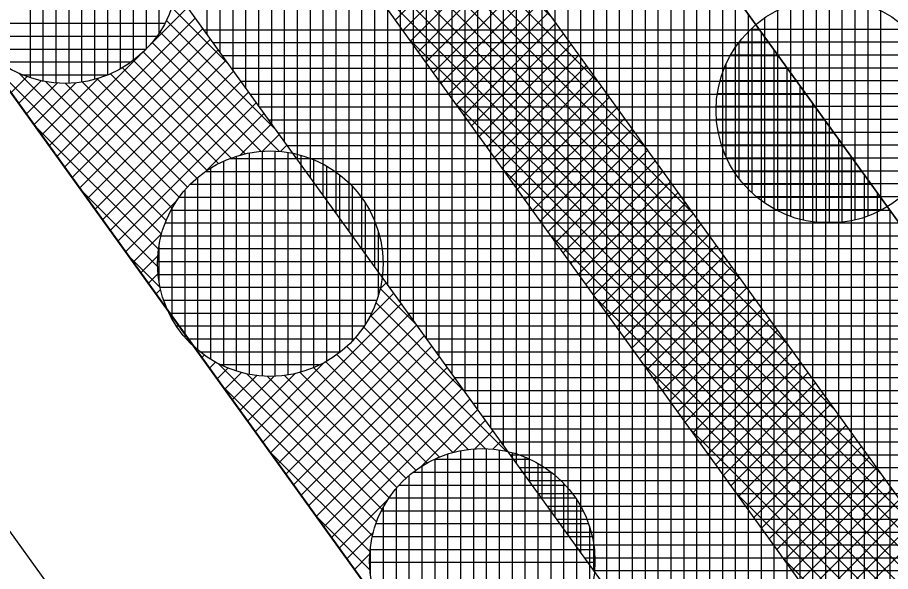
# Model space of a CAD drawing. Extents: x -565346 to -564154, y -1097386 to -1095620.
# Drawn here: x -564285.88 to -564272.33, y -1096126.92 to -1096118.32 of the extents above; entities that cross this region are included whole.
import ezdxf

# ---------------------------------------------------------------- set-up
doc = ezdxf.new("R2010")
doc.units = 0
for name, color, linetype in [('Vrstva 1', 7, 'Continuous'), ('Vrstva 41', 7, 'Continuous'), ('Vrstva 42', 7, 'Continuous'), ('Vrstva 43', 7, 'Continuous'), ('Vrstva 44', 7, 'Continuous')]:
    doc.layers.add(name, color=color, linetype=linetype)

msp = doc.modelspace()

# ---------------------------------------------------------------- linework, layer by layer
at = {"layer": 'Vrstva 1'}
for p, q in [((-564286.49, -1096118.78), (-564248.76, -1096171.14)), ((-564289.91, -1096120.87), (-564256.95, -1096166.62))]:
    msp.add_line(p, q, dxfattribs=at)
at = {"layer": 'Vrstva 41'}
for points in [[(-564213.14, -1096212.119), (-564215.677, -1096213.942), (-564248.76, -1096171.14), (-564286.49, -1096118.78), (-564303.06, -1096086.2), (-564321.97, -1096050.57), (-564327.79, -1096006.41), (-564332.63, -1095955.35), (-564334.17, -1095918.36), (-564331.082, -1095918.814), (-564329.607, -1095955.228), (-564324.705, -1096006.855), (-564319.072, -1096049.639), (-564283.916, -1096117.222), (-564246.344, -1096169.361)], [(-564317.9, -1095918.68), (-564319.837, -1095918.359), (-564322.792, -1095953.471), (-564316.779, -1095990.732), (-564317.708, -1096006.365), (-564312.296, -1096047.478), (-564277.924, -1096113.563), (-564240.773, -1096165.119), (-564207.452, -1096208.029), (-564205.9, -1096206.84), (-564239.15, -1096163.95), (-564276.21, -1096112.52), (-564310.36, -1096046.86), (-564315.7, -1096006.29), (-564314.77, -1095990.63), (-564320.6, -1095954.5), (-564320.51, -1095950.21)]]:
    msp.add_lwpolyline(points, close=True, dxfattribs=at)
at = {"layer": 'Vrstva 42'}
for p, q in [((-564283.625, -1096112.28), (-564277.558, -1096118.348)), ((-564283.332, -1096112.856), (-564276.828, -1096119.36)), ((-564283.04, -1096113.431), (-564276.099, -1096120.373)), ((-564282.747, -1096114.007), (-564275.369, -1096121.385)), ((-564282.454, -1096114.583), (-564274.64, -1096122.397)), ((-564282.161, -1096115.158), (-564273.91, -1096123.409)), ((-564281.869, -1096115.734), (-564273.181, -1096124.422)), ((-564281.276, -1096116.61), (-564272.451, -1096125.434)), ((-564278.582, -1096116.927), (-564280.014, -1096118.36)), ((-564278.463, -1096117.091), (-564279.896, -1096118.524)), ((-564278.345, -1096117.256), (-564279.777, -1096118.689)), ((-564278.226, -1096117.42), (-564279.659, -1096118.853)), ((-564280.546, -1096117.622), (-564271.722, -1096126.446)), ((-564278.108, -1096117.584), (-564279.541, -1096119.017)), ((-564277.989, -1096117.749), (-564279.422, -1096119.182)), ((-564277.871, -1096117.913), (-564279.304, -1096119.346)), ((-564283.236, -1096118.166), (-564283.828, -1096118.758)), ((-564283.482, -1096118.165), (-564282.603, -1096119.044)), ((-564277.752, -1096118.078), (-564279.185, -1096119.51)), ((-564283.118, -1096118.33), (-564285.266, -1096120.479)), ((-564277.634, -1096118.242), (-564279.067, -1096119.675)), ((-564283.565, -1096118.365), (-564281.874, -1096120.056)), ((-564277.515, -1096118.406), (-564278.948, -1096119.839)), ((-564282.999, -1096118.494), (-564285.148, -1096120.643)), ((-564283.667, -1096118.545), (-564281.811, -1096120.402)), ((-564277.397, -1096118.571), (-564278.83, -1096120.004)), ((-564282.881, -1096118.659), (-564285.029, -1096120.807)), ((-564283.787, -1096118.708), (-564282.094, -1096120.402)), ((-564279.816, -1096118.635), (-564270.992, -1096127.459)), ((-564277.279, -1096118.735), (-564278.711, -1096120.168)), ((-564282.762, -1096118.823), (-564284.911, -1096120.972)), ((-564283.924, -1096118.855), (-564282.34, -1096120.438)), ((-564286.351, -1096118.973), (-564283.64, -1096121.684)), ((-564283.97, -1096118.9), (-564285.385, -1096120.314)), ((-564282.644, -1096118.988), (-564284.792, -1096121.136)), ((-564284.075, -1096118.986), (-564282.557, -1096120.504)), ((-564277.16, -1096118.9), (-564278.593, -1096120.332)), ((-564282.525, -1096119.152), (-564284.674, -1096121.3)), ((-564284.244, -1096119.1), (-564282.754, -1096120.59)), ((-564277.042, -1096119.064), (-564278.474, -1096120.497)), ((-564285.724, -1096119.239), (-564285.977, -1096119.492)), ((-564285.85, -1096119.191), (-564283.568, -1096121.473)), ((-564284.618, -1096119.265), (-564285.503, -1096120.15)), ((-564284.639, -1096119.271), (-564283.092, -1096120.817)), ((-564284.431, -1096119.196), (-564282.932, -1096120.695)), ((-564276.923, -1096119.228), (-564278.356, -1096120.661)), ((-564285.506, -1096119.304), (-564285.858, -1096119.657)), ((-564285.251, -1096119.332), (-564285.74, -1096119.821)), ((-564284.971, -1096119.335), (-564285.621, -1096119.985)), ((-564285.447, -1096119.311), (-564283.476, -1096121.282)), ((-564285.132, -1096119.344), (-564283.366, -1096121.11)), ((-564284.871, -1096119.322), (-564283.237, -1096120.956)), ((-564282.407, -1096119.316), (-564284.555, -1096121.465)), ((-564276.805, -1096119.393), (-564278.237, -1096120.825)), ((-564282.288, -1096119.481), (-564284.437, -1096121.629)), ((-564276.686, -1096119.557), (-564278.119, -1096120.99)), ((-564282.17, -1096119.645), (-564284.318, -1096121.794)), ((-564279.086, -1096119.648), (-564270.263, -1096128.471)), ((-564282.051, -1096119.809), (-564282.946, -1096120.704)), ((-564276.568, -1096119.721), (-564278, -1096121.154)), ((-564276.449, -1096119.886), (-564277.882, -1096121.319)), ((-564285.622, -1096119.985), (-564283.688, -1096121.919)), ((-564281.933, -1096119.974), (-564282.418, -1096120.459)), ((-564276.331, -1096120.05), (-564277.764, -1096121.483)), ((-564281.815, -1096120.138), (-564282.077, -1096120.401)), ((-564276.212, -1096120.215), (-564277.645, -1096121.647)), ((-564281.696, -1096120.303), (-564281.796, -1096120.403)), ((-564276.094, -1096120.379), (-564277.527, -1096121.812)), ((-564275.975, -1096120.543), (-564277.408, -1096121.976)), ((-564278.356, -1096120.66), (-564269.533, -1096129.483)), ((-564275.857, -1096120.708), (-564277.29, -1096122.14)), ((-564275.739, -1096120.872), (-564277.171, -1096122.305)), ((-564284.892, -1096120.997), (-564283.702, -1096122.188)), ((-564275.62, -1096121.037), (-564277.053, -1096122.469)), ((-564283.394, -1096121.152), (-564284.2, -1096121.958)), ((-564275.502, -1096121.201), (-564276.934, -1096122.634)), ((-564275.383, -1096121.365), (-564276.816, -1096122.798)), ((-564275.265, -1096121.53), (-564276.697, -1096122.962)), ((-564283.639, -1096121.68), (-564284.081, -1096122.122)), ((-564277.627, -1096121.673), (-564268.804, -1096130.496)), ((-564275.146, -1096121.694), (-564276.579, -1096123.127)), ((-564275.028, -1096121.859), (-564276.46, -1096123.291)), ((-564284.163, -1096122.01), (-564283.666, -1096122.506)), ((-564283.697, -1096122.021), (-564283.963, -1096122.287)), ((-564274.909, -1096122.023), (-564276.342, -1096123.455)), ((-564274.791, -1096122.187), (-564276.224, -1096123.62)), ((-564283.695, -1096122.302), (-564283.845, -1096122.451)), ((-564274.672, -1096122.352), (-564276.105, -1096123.784)), ((-564280.156, -1096122.44), (-564280.249, -1096122.532)), ((-564280.248, -1096122.53), (-564279.685, -1096123.093)), ((-564274.554, -1096122.516), (-564275.987, -1096123.949)), ((-564283.656, -1096122.545), (-564283.726, -1096122.616)), ((-564280.038, -1096122.604), (-564280.423, -1096122.989)), ((-564283.589, -1096122.761), (-564283.608, -1096122.78)), ((-564279.919, -1096122.768), (-564282.068, -1096124.917)), ((-564280.314, -1096122.747), (-564278.956, -1096124.105)), ((-564276.897, -1096122.686), (-564268.075, -1096131.508)), ((-564274.436, -1096122.68), (-564275.868, -1096124.113)), ((-564279.801, -1096122.933), (-564281.949, -1096125.081)), ((-564280.4, -1096122.944), (-564278.289, -1096125.055)), ((-564274.317, -1096122.845), (-564275.75, -1096124.277)), ((-564274.199, -1096123.009), (-564275.631, -1096124.442)), ((-564279.682, -1096123.097), (-564281.831, -1096125.246)), ((-564280.505, -1096123.122), (-564278.61, -1096125.017)), ((-564274.08, -1096123.174), (-564275.513, -1096124.606)), ((-564279.564, -1096123.262), (-564281.712, -1096125.41)), ((-564280.627, -1096123.282), (-564278.881, -1096125.029)), ((-564273.962, -1096123.338), (-564275.394, -1096124.771)), ((-564283.133, -1096123.436), (-564283.134, -1096123.438)), ((-564279.445, -1096123.426), (-564281.594, -1096125.575)), ((-564280.766, -1096123.427), (-564279.117, -1096125.076)), ((-564282.977, -1096123.564), (-564283.015, -1096123.602)), ((-564279.327, -1096123.59), (-564281.475, -1096125.739)), ((-564280.92, -1096123.556), (-564279.328, -1096125.147)), ((-564273.843, -1096123.502), (-564275.276, -1096124.935)), ((-564282.804, -1096123.673), (-564282.897, -1096123.766)), ((-564282.76, -1096123.695), (-564280.302, -1096126.154)), ((-564281.109, -1096123.675), (-564282.186, -1096124.753)), ((-564279.208, -1096123.755), (-564281.357, -1096125.903)), ((-564281.283, -1096123.758), (-564279.693, -1096125.348)), ((-564281.092, -1096123.666), (-564279.52, -1096125.238)), ((-564276.167, -1096123.698), (-564267.345, -1096132.52)), ((-564273.725, -1096123.667), (-564275.157, -1096125.099)), ((-564282.612, -1096123.764), (-564282.778, -1096123.931)), ((-564282.399, -1096123.834), (-564282.66, -1096124.095)), ((-564282.155, -1096123.873), (-564282.542, -1096124.259)), ((-564281.89, -1096123.89), (-564282.423, -1096124.424)), ((-564282.316, -1096123.856), (-564280.215, -1096125.958)), ((-564281.566, -1096123.849), (-564282.305, -1096124.588)), ((-564282, -1096123.889), (-564280.109, -1096125.78)), ((-564281.729, -1096123.878), (-564279.986, -1096125.62)), ((-564281.494, -1096123.83), (-564279.847, -1096125.476)), ((-564273.606, -1096123.831), (-564275.039, -1096125.264)), ((-564279.09, -1096123.919), (-564281.239, -1096126.068)), ((-564273.488, -1096123.996), (-564274.92, -1096125.428)), ((-564282.704, -1096124.034), (-564280.368, -1096126.37)), ((-564278.972, -1096124.084), (-564281.12, -1096126.232)), ((-564273.369, -1096124.16), (-564274.802, -1096125.592)), ((-564278.853, -1096124.248), (-564281.002, -1096126.396)), ((-564278.735, -1096124.412), (-564279.628, -1096125.306)), ((-564273.251, -1096124.324), (-564274.683, -1096125.757)), ((-564273.133, -1096124.489), (-564274.565, -1096125.921)), ((-564278.616, -1096124.577), (-564279.115, -1096125.076)), ((-564273.014, -1096124.653), (-564274.447, -1096126.086)), ((-564278.498, -1096124.741), (-564278.777, -1096125.02)), ((-564275.437, -1096124.711), (-564266.616, -1096133.533)), ((-564272.896, -1096124.817), (-564274.328, -1096126.25)), ((-564278.379, -1096124.905), (-564278.497, -1096125.023)), ((-564281.974, -1096125.047), (-564280.406, -1096126.615)), ((-564272.777, -1096124.982), (-564274.21, -1096126.414)), ((-564272.659, -1096125.146), (-564274.091, -1096126.579)), ((-564272.54, -1096125.311), (-564273.973, -1096126.743)), ((-564272.422, -1096125.475), (-564273.854, -1096126.907)), ((-564272.303, -1096125.639), (-564273.736, -1096127.072)), ((-564274.708, -1096125.723), (-564265.886, -1096134.545)), ((-564280.122, -1096125.8), (-564280.883, -1096126.561)), ((-564272.185, -1096125.804), (-564273.617, -1096127.236)), ((-564281.245, -1096126.059), (-564280.407, -1096126.897)), ((-564272.066, -1096125.968), (-564273.499, -1096127.401)), ((-564271.948, -1096126.133), (-564273.38, -1096127.565)), ((-564280.352, -1096126.313), (-564280.765, -1096126.725)), ((-564271.83, -1096126.297), (-564273.262, -1096127.729)), ((-564280.408, -1096126.651), (-564280.646, -1096126.89)), ((-564273.978, -1096126.736), (-564265.157, -1096135.557))]:
    msp.add_line(p, q, dxfattribs=at)
msp.add_lwpolyline([(-564322.318, -1095918.024), (-564324.311, -1095917.856), (-564327.322, -1095953.642), (-564321.3, -1095990.958), (-564322.226, -1096006.529), (-564316.652, -1096048.867), (-564298.213, -1096083.6), (-564281.777, -1096115.914), (-564244.285, -1096167.937), (-564211.109, -1096210.658), (-564209.483, -1096209.49), (-564242.801, -1096166.581), (-564280.063, -1096114.871), (-564296.384, -1096082.78), (-564314.716, -1096048.249), (-564320.218, -1096006.455), (-564319.291, -1095990.856), (-564325.309, -1095953.567)], close=True, dxfattribs=at)
at = {"layer": 'Vrstva 43'}
for p, q in [((-564282.93, -1096118.59), (-564282.93, -1096103.938)), ((-564282.73, -1096118.868), (-564282.73, -1096104.323)), ((-564282.53, -1096119.145), (-564282.53, -1096104.707)), ((-564282.33, -1096119.423), (-564282.33, -1096105.092)), ((-564282.13, -1096119.7), (-564282.13, -1096105.476)), ((-564281.93, -1096119.978), (-564281.93, -1096105.861)), ((-564281.73, -1096120.256), (-564281.73, -1096106.245)), ((-564281.53, -1096120.533), (-564281.53, -1096106.63)), ((-564281.33, -1096120.811), (-564281.33, -1096107.014)), ((-564281.13, -1096121.088), (-564281.13, -1096107.399)), ((-564280.93, -1096121.366), (-564280.93, -1096107.784)), ((-564280.73, -1096121.643), (-564280.73, -1096108.168)), ((-564280.53, -1096121.921), (-564280.53, -1096108.553)), ((-564280.33, -1096122.198), (-564280.33, -1096108.937)), ((-564280.13, -1096122.476), (-564280.13, -1096109.322)), ((-564279.93, -1096122.753), (-564279.93, -1096109.706)), ((-564279.73, -1096123.031), (-564279.73, -1096110.091)), ((-564279.53, -1096123.308), (-564279.53, -1096110.475)), ((-564279.33, -1096123.586), (-564279.33, -1096110.86)), ((-564279.13, -1096123.864), (-564279.13, -1096111.244)), ((-564278.93, -1096124.141), (-564278.93, -1096111.629)), ((-564278.73, -1096124.419), (-564278.73, -1096112.013)), ((-564278.53, -1096124.696), (-564278.53, -1096112.398)), ((-564278.33, -1096124.974), (-564278.33, -1096112.782)), ((-564278.13, -1096125.251), (-564278.13, -1096113.167)), ((-564277.93, -1096125.529), (-564277.93, -1096113.551)), ((-564277.73, -1096125.806), (-564277.73, -1096113.832)), ((-564277.53, -1096126.084), (-564277.53, -1096114.11)), ((-564277.33, -1096126.361), (-564277.33, -1096114.387)), ((-564277.13, -1096126.639), (-564277.13, -1096114.665)), ((-564276.93, -1096126.917), (-564276.93, -1096114.942)), ((-564276.73, -1096127.194), (-564276.73, -1096115.22)), ((-564276.53, -1096127.472), (-564276.53, -1096115.498)), ((-564276.33, -1096127.749), (-564276.33, -1096115.775)), ((-564276.13, -1096128.027), (-564276.13, -1096116.053)), ((-564275.93, -1096128.304), (-564275.93, -1096116.33)), ((-564275.73, -1096128.582), (-564275.73, -1096116.608)), ((-564275.53, -1096128.859), (-564275.53, -1096116.885)), ((-564275.33, -1096129.137), (-564275.33, -1096117.163)), ((-564275.13, -1096129.414), (-564275.13, -1096117.44)), ((-564274.93, -1096129.692), (-564274.93, -1096117.718)), ((-564274.73, -1096129.969), (-564274.73, -1096117.995)), ((-564274.53, -1096130.247), (-564274.53, -1096118.273)), ((-564282.988, -1096118.51), (-564274.359, -1096118.51)), ((-564274.33, -1096130.525), (-564274.33, -1096118.551)), ((-564282.844, -1096118.71), (-564274.215, -1096118.71)), ((-564274.13, -1096130.802), (-564274.13, -1096118.828)), ((-564282.7, -1096118.91), (-564274.071, -1096118.91)), ((-564282.555, -1096119.11), (-564273.927, -1096119.11)), ((-564273.93, -1096131.08), (-564273.93, -1096119.106)), ((-564282.411, -1096119.31), (-564273.783, -1096119.31)), ((-564273.73, -1096131.357), (-564273.73, -1096119.383)), ((-564282.267, -1096119.51), (-564273.639, -1096119.51)), ((-564273.53, -1096131.635), (-564273.53, -1096119.661)), ((-564282.123, -1096119.71), (-564273.495, -1096119.71)), ((-564281.979, -1096119.91), (-564273.35, -1096119.91)), ((-564273.33, -1096131.912), (-564273.33, -1096119.938)), ((-564281.835, -1096120.11), (-564273.206, -1096120.11)), ((-564273.13, -1096132.19), (-564273.13, -1096120.216)), ((-564281.691, -1096120.31), (-564273.062, -1096120.31)), ((-564272.93, -1096132.467), (-564272.93, -1096120.493)), ((-564281.547, -1096120.51), (-564272.918, -1096120.51)), ((-564281.403, -1096120.71), (-564272.774, -1096120.71)), ((-564272.73, -1096132.745), (-564272.73, -1096120.771)), ((-564281.258, -1096120.91), (-564272.63, -1096120.91)), ((-564272.53, -1096133.022), (-564272.53, -1096121.048)), ((-564281.114, -1096121.11), (-564272.486, -1096121.11)), ((-564280.97, -1096121.31), (-564272.342, -1096121.31)), ((-564272.33, -1096133.3), (-564272.33, -1096121.326)), ((-564280.826, -1096121.51), (-564272.197, -1096121.51)), ((-564280.682, -1096121.71), (-564272.053, -1096121.71)), ((-564280.538, -1096121.91), (-564271.909, -1096121.91)), ((-564280.394, -1096122.11), (-564271.765, -1096122.11)), ((-564280.25, -1096122.31), (-564271.621, -1096122.31)), ((-564280.105, -1096122.51), (-564271.477, -1096122.51)), ((-564279.961, -1096122.71), (-564271.333, -1096122.71)), ((-564279.817, -1096122.91), (-564271.189, -1096122.91)), ((-564279.673, -1096123.11), (-564271.044, -1096123.11)), ((-564279.529, -1096123.31), (-564270.9, -1096123.31)), ((-564279.385, -1096123.51), (-564270.756, -1096123.51)), ((-564279.241, -1096123.71), (-564270.612, -1096123.71)), ((-564279.097, -1096123.91), (-564270.468, -1096123.91)), ((-564278.952, -1096124.11), (-564270.324, -1096124.11)), ((-564278.808, -1096124.31), (-564270.18, -1096124.31)), ((-564278.664, -1096124.51), (-564270.036, -1096124.51)), ((-564278.52, -1096124.71), (-564269.892, -1096124.71)), ((-564278.376, -1096124.91), (-564269.747, -1096124.91)), ((-564278.232, -1096125.11), (-564269.603, -1096125.11)), ((-564278.088, -1096125.31), (-564269.459, -1096125.31)), ((-564277.944, -1096125.51), (-564269.315, -1096125.51)), ((-564277.799, -1096125.71), (-564269.171, -1096125.71)), ((-564277.655, -1096125.91), (-564269.027, -1096125.91)), ((-564277.511, -1096126.11), (-564268.883, -1096126.11)), ((-564277.367, -1096126.31), (-564268.739, -1096126.31)), ((-564277.223, -1096126.51), (-564268.594, -1096126.51)), ((-564277.079, -1096126.71), (-564268.45, -1096126.71)), ((-564276.935, -1096126.91), (-564268.306, -1096126.91))]:
    msp.add_line(p, q, dxfattribs=at)
for points in [[(-564173.087, -1096301.985), (-564179.49, -1096264.63), (-564192.762, -1096228.697), (-564195.888, -1096224.348), (-564194.264, -1096223.181), (-564206.02, -1096206.88), (-564207.452, -1096208.029), (-564240.773, -1096165.119), (-564277.924, -1096113.563), (-564312.296, -1096047.478), (-564317.708, -1096006.365)], [(-564324.705, -1096006.855), (-564319.072, -1096049.639), (-564283.916, -1096117.222), (-564246.344, -1096169.361), (-564213.14, -1096212.119), (-564215.677, -1096213.942), (-564204.005, -1096230.182), (-564201.974, -1096228.723), (-564199.442, -1096232.246), (-564186.765, -1096266.582), (-564180.797, -1096301.38)]]:
    msp.add_lwpolyline(points, dxfattribs=at)
at = {"layer": 'Vrstva 44'}
for p, q in [((-564285.48, -1096115.88), (-564285.48, -1096119.308)), ((-564285.28, -1096115.85), (-564285.28, -1096119.336)), ((-564285.08, -1096115.846), (-564285.08, -1096119.341)), ((-564284.88, -1096115.864), (-564284.88, -1096119.324)), ((-564285.68, -1096115.933), (-564285.68, -1096119.254)), ((-564284.68, -1096115.906), (-564284.68, -1096119.284)), ((-564284.48, -1096115.971), (-564284.48, -1096119.215)), ((-564284.28, -1096116.068), (-564284.28, -1096119.119)), ((-564284.08, -1096116.199), (-564284.08, -1096118.99)), ((-564283.88, -1096116.375), (-564283.88, -1096118.812)), ((-564283.68, -1096116.621), (-564283.68, -1096118.564)), ((-564273.68, -1096118.062), (-564273.68, -1096121.468)), ((-564273.48, -1096118.027), (-564273.48, -1096121.502)), ((-564273.28, -1096118.015), (-564273.28, -1096121.512)), ((-564273.08, -1096118.027), (-564273.08, -1096121.5)), ((-564272.88, -1096118.063), (-564272.88, -1096121.465)), ((-564273.88, -1096118.12), (-564273.88, -1096121.408)), ((-564272.68, -1096118.124), (-564272.68, -1096121.406)), ((-564274.28, -1096118.327), (-564274.28, -1096121.201)), ((-564274.08, -1096118.206), (-564274.08, -1096121.322)), ((-564272.48, -1096118.211), (-564272.48, -1096121.316)), ((-564286.68, -1096118.41), (-564283.588, -1096118.41)), ((-564286.558, -1096118.61), (-564283.711, -1096118.61)), ((-564274.493, -1096118.5), (-564272.076, -1096118.5)), ((-564274.48, -1096118.486), (-564274.48, -1096121.041)), ((-564274.68, -1096118.71), (-564274.68, -1096120.817)), ((-564274.672, -1096118.7), (-564271.898, -1096118.7)), ((-564286.389, -1096118.81), (-564283.878, -1096118.81)), ((-564286.158, -1096119.01), (-564284.107, -1096119.01)), ((-564274.805, -1096118.9), (-564271.764, -1096118.9)), ((-564274.901, -1096119.1), (-564271.667, -1096119.1)), ((-564274.88, -1096119.048), (-564274.88, -1096120.483)), ((-564285.803, -1096119.21), (-564284.468, -1096119.21)), ((-564274.97, -1096119.3), (-564271.599, -1096119.3)), ((-564275.014, -1096119.5), (-564271.556, -1096119.5)), ((-564275.032, -1096119.7), (-564271.536, -1096119.7)), ((-564275.027, -1096119.9), (-564271.54, -1096119.9)), ((-564275, -1096120.1), (-564271.569, -1096120.1)), ((-564274.949, -1096120.3), (-564271.621, -1096120.3)), ((-564282.48, -1096120.476), (-564282.48, -1096123.81)), ((-564282.28, -1096120.425), (-564282.28, -1096123.86)), ((-564282.08, -1096120.398), (-564282.08, -1096123.886)), ((-564281.88, -1096120.396), (-564281.88, -1096123.89)), ((-564281.68, -1096120.416), (-564281.68, -1096123.871)), ((-564281.48, -1096120.46), (-564281.48, -1096123.827)), ((-564274.871, -1096120.5), (-564271.698, -1096120.5)), ((-564282.68, -1096120.553), (-564282.68, -1096123.732)), ((-564282.582, -1096120.51), (-564281.328, -1096120.51)), ((-564281.28, -1096120.527), (-564281.28, -1096123.756)), ((-564281.08, -1096120.628), (-564281.08, -1096123.658)), ((-564282.954, -1096120.71), (-564280.95, -1096120.71)), ((-564282.88, -1096120.659), (-564282.88, -1096123.626)), ((-564280.88, -1096120.762), (-564280.88, -1096123.524)), ((-564274.761, -1096120.7), (-564271.807, -1096120.7)), ((-564283.192, -1096120.91), (-564280.711, -1096120.91)), ((-564283.08, -1096120.807), (-564283.08, -1096123.479)), ((-564274.615, -1096120.9), (-564271.955, -1096120.9)), ((-564283.28, -1096121.004), (-564283.28, -1096123.283)), ((-564280.68, -1096120.944), (-564280.68, -1096123.343)), ((-564283.365, -1096121.11), (-564280.542, -1096121.11)), ((-564274.412, -1096121.1), (-564272.157, -1096121.1)), ((-564283.489, -1096121.31), (-564280.414, -1096121.31)), ((-564283.48, -1096121.292), (-564283.48, -1096122.995)), ((-564280.48, -1096121.2), (-564280.48, -1096123.086)), ((-564274.121, -1096121.3), (-564272.45, -1096121.3)), ((-564283.582, -1096121.51), (-564280.323, -1096121.51)), ((-564273.505, -1096121.5), (-564273.078, -1096121.5)), ((-564283.648, -1096121.71), (-564280.259, -1096121.71)), ((-564280.28, -1096121.631), (-564280.28, -1096122.652)), ((-564283.686, -1096121.91), (-564280.219, -1096121.91)), ((-564283.68, -1096121.868), (-564283.68, -1096122.414)), ((-564283.7, -1096122.11), (-564280.203, -1096122.11)), ((-564283.692, -1096122.31), (-564280.212, -1096122.31)), ((-564283.662, -1096122.51), (-564280.243, -1096122.51)), ((-564283.608, -1096122.71), (-564280.298, -1096122.71)), ((-564283.523, -1096122.91), (-564280.38, -1096122.91)), ((-564283.409, -1096123.11), (-564280.496, -1096123.11)), ((-564283.255, -1096123.31), (-564280.649, -1096123.31)), ((-564283.044, -1096123.51), (-564280.863, -1096123.51)), ((-564282.728, -1096123.71), (-564281.175, -1096123.71)), ((-564279.2, -1096125.1), (-564279.2, -1096128.427)), ((-564279, -1096125.047), (-564279, -1096128.479)), ((-564278.8, -1096125.019), (-564278.8, -1096128.506)), ((-564278.6, -1096125.016), (-564278.6, -1096128.51)), ((-564278.4, -1096125.035), (-564278.4, -1096128.492)), ((-564278.2, -1096125.077), (-564278.2, -1096128.45)), ((-564279.405, -1096125.18), (-564277.922, -1096125.18)), ((-564279.4, -1096125.178), (-564279.4, -1096128.348)), ((-564278, -1096125.144), (-564278, -1096128.381)), ((-564277.8, -1096125.242), (-564277.8, -1096128.284)), ((-564279.734, -1096125.38), (-564277.593, -1096125.38)), ((-564279.6, -1096125.286), (-564279.6, -1096128.24)), ((-564277.6, -1096125.375), (-564277.6, -1096128.152)), ((-564279.8, -1096125.436), (-564279.8, -1096128.091)), ((-564280, -1096125.637), (-564280, -1096127.891)), ((-564279.951, -1096125.58), (-564277.376, -1096125.58)), ((-564277.4, -1096125.554), (-564277.4, -1096127.972)), ((-564280.108, -1096125.78), (-564277.216, -1096125.78)), ((-564277.2, -1096125.805), (-564277.2, -1096127.72)), ((-564280.226, -1096125.98), (-564277.1, -1096125.98)), ((-564280.2, -1096125.931), (-564280.2, -1096127.597)), ((-564280.313, -1096126.18), (-564277.015, -1096126.18)), ((-564277, -1096126.219), (-564277, -1096127.302)), ((-564280.369, -1096126.38), (-564276.956, -1096126.38)), ((-564280.401, -1096126.58), (-564276.924, -1096126.58)), ((-564280.4, -1096126.568), (-564280.4, -1096126.963)), ((-564280.411, -1096126.78), (-564276.915, -1096126.78))]:
    msp.add_line(p, q, dxfattribs=at)
for centre in [(-564285.134, -1096117.594), (-564273.284, -1096119.764), (-564281.952, -1096122.143), (-564278.663, -1096126.763)]:
    msp.add_circle(centre, 1.75, dxfattribs=at)

doc.saveas('drawing.dxf')
